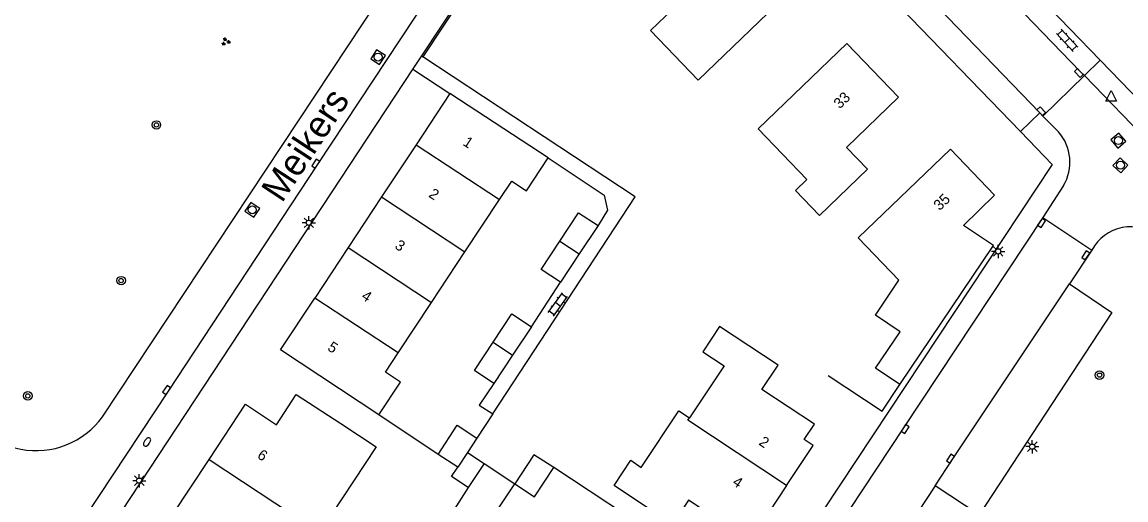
# Model space of a CAD drawing. Extents: x 136000 to 138005, y 398500 to 400500.
# Drawn here: x 137161.5 to 137265.3, y 398828.7 to 398873.6 of the extents above; entities that cross this region are included whole.
import ezdxf

# ---------------------------------------------------------------- set-up
doc = ezdxf.new("R2010")
doc.units = 0
for name, color, linetype in [('gg-afsc-erfafscheiding', 7, 'Continuous'), ('gg-afsc-hekwerk', 7, 'Continuous'), ('gg-afsc-muur', 7, 'Continuous'), ('gg-anno-huisnummerreeks BGT', 7, 'Continuous'), ('gg-anno-openbare ruimte label', 7, 'Continuous'), ('gg-bbg-bijgebouw', 7, 'Continuous'), ('gg-bbg-gedigitaliseerde bijgebouw', 7, 'Continuous'), ('gg-bbg-hoofdgebouw', 7, 'Continuous'), ('gg-bbg-luifel en loopbrug', 7, 'Continuous'), ('gg-bbg-tussenscheiding', 7, 'Continuous'), ('gg-knt-verharding', 7, 'Continuous'), ('gg-knt-verharding nz', 7, 'Continuous'), ('gt-grn-weggrens', 7, 'Continuous'), ('gt-symb-boom', 7, 'Continuous'), ('gt-symb-brandkraan', 7, 'Continuous'), ('gt-symb-groenvak', 7, 'Continuous'), ('gt-symb-klinker verharding', 7, 'Continuous'), ('gt-symb-kolk', 7, 'Continuous'), ('gt-symb-lichtmast', 7, 'Continuous'), ('gt-symb-rioolschacht', 7, 'Continuous'), ('gt-symb-waterafsluiter', 7, 'Continuous')]:
    doc.layers.add(name, color=color, linetype=linetype)

# ---------------------------------------------------------------- blocks, each defined once
blk = doc.blocks.new('gt0-KOLK')
at = {"layer": 'gt-symb-kolk'}
blk.add_lwpolyline([(0, 0), (0.37, 0), (0.37, 0.4), (-0.38, 0.4), (-0.38, 0), (0, 0)], dxfattribs=at)
blk = doc.blocks.new('gt0-LMAST')
at = {"layer": 'gt-symb-lichtmast'}
for p, q in [((-0.18, 0.17), (-0.45, 0.44)), ((-0.01, 0.25), (-0.01, 0.62)), ((0.17, 0.17), (0.44, 0.44)), ((-0.26, 0), (-0.63, 0)), ((-0.18, -0.18), (-0.45, -0.45)), ((-0.01, -0.25), (-0.01, -0.63)), ((0.44, -0.45), (0.17, -0.18)), ((0.24, 0), (0.62, 0))]:
    blk.add_line(p, q, dxfattribs=at)
blk.add_circle((-0.01, 0), 0.25, dxfattribs=at)
blk = doc.blocks.new('gt0-BOOM')
at = {"layer": 'gt-symb-boom'}
for radius in [0.4, 0.2]:
    blk.add_circle((0, 0), radius, dxfattribs=at)
blk = doc.blocks.new('gt0-RS')
at = {"layer": 'gt-symb-rioolschacht'}
blk.add_lwpolyline([(-0.5, -0.5), (0.5, -0.5), (0.5, 0.5), (-0.5, 0.5)], close=True, dxfattribs=at)
blk.add_circle((0, 0), 0.375, dxfattribs=at)
blk = doc.blocks.new('gt0-WAFSL')
at = {"layer": 'gt-symb-waterafsluiter'}
for p, q in [((-0.5, -0.33), (0, 0.67)), ((0, 0.67), (0.5, -0.33)), ((0.5, -0.33), (-0.5, -0.33))]:
    blk.add_line(p, q, dxfattribs=at)
blk = doc.blocks.new('gt0-KL1')
at = {"layer": 'gt-symb-klinker verharding'}
for p, q in [((-1.15, 0.3), (1.15, 0.3)), ((-1, -0.3), (-1, 0.3)), ((-0.5, 0.3), (-0.5, 0.45)), ((0, -0.3), (0, 0.3)), ((0.5, 0.3), (0.5, 0.45)), ((1, -0.3), (1, 0.3)), ((-1.15, -0.3), (1.15, -0.3)), ((-0.5, -0.45), (-0.5, -0.3)), ((0.5, -0.45), (0.5, -0.3))]:
    blk.add_line(p, q, dxfattribs=at)
blk = doc.blocks.new('gt0-BR')
at = {"layer": 'gt-symb-brandkraan'}
for centre, radius, start, end in [((-0.24, 0), 0.206, 107.5669, 252.4331), ((0.6, -2.66), 3, 106.892, 107.5669), ((0, -0.69), 0.938, 73.108, 106.892), ((-0.6, -2.66), 3, 72.4331, 73.108), ((0.24, 0), 0.206, 287.567, 72.4331), ((0.6, 2.66), 3, 252.4331, 253.108), ((0, 0.69), 0.938, 253.108, 286.8921), ((-0.6, 2.66), 3, 286.8921, 287.567)]:
    blk.add_arc(centre, radius, start, end, dxfattribs=at)
blk = doc.blocks.new('gt0-GRVAK')
at = {"layer": 'gt-symb-groenvak'}
for p, q in [((-0.11, 0.19), (-0.23, 0.24)), ((-0.18, 0.15), (0.09, 0.15)), ((-0.09, 0.21), (-0.16, 0.32)), ((-0.05, 0.21), (-0.05, 0.39)), ((0, 0.21), (0.06, 0.32)), ((0.01, 0.19), (0.13, 0.24)), ((0.26, -0.05), (0.2, 0.06)), ((0.3, -0.05), (0.3, 0.13)), ((0.35, -0.05), (0.41, 0.06)), ((-0.24, -0.23), (-0.36, -0.18)), ((-0.32, -0.26), (-0.05, -0.26)), ((-0.23, -0.21), (-0.29, -0.1)), ((-0.18, -0.2), (-0.18, -0.02)), ((-0.14, -0.21), (-0.07, -0.1)), ((-0.12, -0.23), (0, -0.18)), ((0.24, -0.07), (0.12, -0.02)), ((0.17, -0.11), (0.44, -0.11)), ((0.37, -0.07), (0.49, -0.02))]:
    blk.add_line(p, q, dxfattribs=at)

msp = doc.modelspace()

# ---------------------------------------------------------------- linework, layer by layer
at = {"layer": 'gg-afsc-erfafscheiding'}
for p, q in [((137209.38, 398844.96), (137212.12, 398849.14)), ((137200.61, 398832.93), (137195.01, 398836.67)), ((137205.75, 398836.77), (137204.25, 398834.48)), ((137218.22, 398827.24), (137211.49, 398831.72))]:
    msp.add_line(p, q, dxfattribs=at)
for points in [[(137210.97, 398860.85), (137216.23, 398857.34), (137216.54, 398855.92), (137215.65, 398854.47)], [(137205.84, 398839.62), (137204.47, 398837.59), (137205.75, 398836.77)]]:
    msp.add_lwpolyline(points, dxfattribs=at)
at = {"layer": 'gg-afsc-hekwerk'}
msp.add_line((137205.77, 398880.35), (137199.18, 398870.35), dxfattribs=at)
at = {"layer": 'gg-afsc-muur'}
msp.add_lwpolyline([(137237.31, 398840.38), (137242.37, 398837.01), (137244.05, 398839.51)], dxfattribs=at)
at = {"layer": 'gg-bbg-bijgebouw'}
for p, q in [((137215.65, 398854.47), (137213.88, 398851.81)), ((137213.88, 398851.81), (137212.12, 398849.14)), ((137209.38, 398844.96), (137207.61, 398842.29)), ((137207.61, 398842.29), (137205.84, 398839.62)), ((137204.25, 398834.48), (137203.37, 398833.13)), ((137202.45, 398831.73), (137200.61, 398832.93)), ((137203.37, 398833.13), (137204.93, 398832.1)), ((137204.93, 398832.1), (137203.43, 398829.82))]:
    msp.add_line(p, q, dxfattribs=at)
for points in [[(137212.05, 398853.01), (137213.81, 398855.68), (137215.65, 398854.47)], [(137212.12, 398849.14), (137210.29, 398850.35), (137212.05, 398853.01)], [(137205.77, 398843.5), (137207.54, 398846.17), (137209.38, 398844.96)], [(137205.84, 398839.62), (137204.01, 398840.83), (137205.77, 398843.5)], [(137211.49, 398831.72), (137209.61, 398832.9), (137207.81, 398830.18)], [(137203.43, 398829.82), (137201.87, 398830.85), (137202.45, 398831.73)], [(137207.81, 398830.18), (137209.67, 398828.95), (137211.49, 398831.72)]]:
    msp.add_lwpolyline(points, dxfattribs=at)
at = {"layer": 'gg-bbg-gedigitaliseerde bijgebouw'}
msp.add_lwpolyline([(137200.61, 398832.93), (137202.41, 398835.69), (137204.25, 398834.48)], dxfattribs=at)
at = {"layer": 'gg-bbg-hoofdgebouw'}
for p, q in [((137201.71, 398866.92), (137198.53, 398862.09)), ((137210.97, 398860.85), (137201.71, 398866.92)), ((137198.53, 398862.09), (137195.28, 398857.18)), ((137248.8, 398861.67), (137252.96, 398857.34)), ((137195.28, 398857.18), (137192.14, 398852.42)), ((137203.12, 398852), (137206.37, 398856.92)), ((137192.14, 398852.42), (137189, 398847.66)), ((137199.98, 398847.25), (137203.12, 398852)), ((137196.84, 398842.49), (137199.98, 398847.25))]:
    msp.add_line(p, q, dxfattribs=at)
for points in [[(137220.6, 398877.02), (137222.67, 398874.86), (137220.58, 398872.85), (137225.08, 398868.16), (137234.08, 398876.84), (137229.59, 398881.5), (137226.99, 398879.02), (137224.9, 398881.16), (137220.6, 398877.02)], [(137235.3, 398858.81), (137234.22, 398857.77), (137236.48, 398855.43), (137240.99, 398859.8), (137239.03, 398861.83), (137243.91, 398866.56), (137239.06, 398871.6), (137230.72, 398863.57), (137235.3, 398858.81)], [(137206.37, 398856.92), (137207.53, 398858.67), (137208.93, 398857.75), (137210.97, 398860.85)], [(137244.05, 398839.51), (137241.76, 398841.05), (137244.07, 398844.49), (137241.75, 398846.06), (137243.96, 398849.33), (137240.12, 398853.33), (137248.8, 398861.67)], [(137244.05, 398839.51), (137252.86, 398852.59), (137250.02, 398854.5), (137252.96, 398857.34)], [(137195.01, 398836.67), (137185.77, 398842.77), (137189, 398847.66)], [(137233.39, 398830.02), (137235.88, 398833.78), (137235.05, 398834.33), (137236, 398835.79), (137231.07, 398839.05), (137232.6, 398841.35), (137227.08, 398844.98), (137225.5, 398842.61), (137227.5, 398841.29), (137224.24, 398836.38)], [(137195.01, 398836.67), (137197.06, 398839.75), (137195.65, 398840.69), (137196.84, 398842.49)], [(137179.05, 398832.47), (137182.49, 398837.66), (137185.4, 398835.74), (137187.25, 398838.58), (137191.44, 398835.85), (137194.77, 398833.65), (137189.46, 398825.61)], [(137233.39, 398830.02), (137230.9, 398826.24), (137230.07, 398826.8), (137229.11, 398825.35), (137224.16, 398828.63), (137222.65, 398826.33), (137217.15, 398830.02), (137218.72, 398832.39), (137219.71, 398831.72), (137223.24, 398837.05), (137224.24, 398836.38)], [(137189.46, 398825.61), (137184.15, 398817.57), (137176.65, 398822.51), (137178.53, 398825.34), (137175.61, 398827.26), (137179.05, 398832.47)]]:
    msp.add_lwpolyline(points, dxfattribs=at)
at = {"layer": 'gg-bbg-luifel en loopbrug'}
for p in [(137204.93, 398832.1), (137206.31, 398827.91)]:
    msp.add_line(p, (137207.81, 398830.18), dxfattribs=at)
msp.add_lwpolyline([(137203.43, 398829.82), (137201.24, 398826.39), (137204.11, 398824.55)], dxfattribs=at)
at = {"layer": 'gg-bbg-tussenscheiding'}
for p, q in [((137198.53, 398862.09), (137206.37, 398856.92)), ((137195.28, 398857.18), (137203.12, 398852)), ((137212.05, 398853.01), (137213.88, 398851.81)), ((137192.14, 398852.42), (137199.98, 398847.25)), ((137196.84, 398842.49), (137189, 398847.66)), ((137205.77, 398843.5), (137207.61, 398842.29)), ((137203.37, 398833.13), (137202.45, 398831.73)), ((137179.05, 398832.47), (137189.46, 398825.61))]:
    msp.add_line(p, q, dxfattribs=at)
msp.add_lwpolyline([(137233.39, 398830.02), (137224.1, 398836.16), (137224.24, 398836.38)], dxfattribs=at)
at = {"layer": 'gg-knt-verharding'}
for p, q in [((137262.9, 398870.03), (137234.84, 398899.1)), ((137222.35, 398897.58), (137255.39, 398863.33)), ((137215.86, 398895.91), (137199.03, 398870.45)), ((137169.04, 398836.47), (137197.3, 398879.21)), ((137199.03, 398870.45), (137198.22, 398869.22)), ((137199.03, 398870.45), (137199.15, 398870.37)), ((137199.18, 398870.35), (137199.15, 398870.37)), ((137198.22, 398869.22), (137165.97, 398820.26)), ((137198.33, 398869.15), (137198.22, 398869.22)), ((137198.33, 398869.15), (137201.71, 398866.92)), ((137285.29, 398846.83), (137262.9, 398870.03)), ((137261.41, 398868.59), (137257.51, 398864.79)), ((137257.51, 398864.79), (137257.21, 398865.09)), ((137257.49, 398855.23), (137262.1, 398852.17)), ((137262.1, 398852.17), (137260, 398849.01)), ((137247.36, 398829.99), (137242.72, 398822.97))]:
    msp.add_line(p, q, dxfattribs=at)
for points in [[(137229.97, 398901.15), (137245.26, 398885.33), (137261.02, 398868.98), (137261.41, 398868.59)], [(137205.75, 398836.77), (137219.15, 398857.17), (137199.18, 398870.35)], [(137255.39, 398863.33), (137258.38, 398860.22), (137236.87, 398827.71), (137230.98, 398818.74)], [(137257.49, 398855.23), (137244.38, 398835.43), (137216.36, 398793.02), (137208.22, 398780.67), (137195.1, 398760.7), (137185.68, 398746.41), (137184.55, 398744.73)], [(137260, 398849.01), (137263.99, 398846.3), (137251.5, 398827.27), (137247.36, 398829.99)]]:
    msp.add_lwpolyline(points, dxfattribs=at)
for centre, radius, start, end in [((137265.75, 398850.25), 4.12, 49.9189, 152.1754), ((137162.8, 398841.02), 7.72, 194.1292, 323.9048)]:
    msp.add_arc(centre, radius, start, end, dxfattribs=at)
at = {"layer": 'gg-knt-verharding nz'}
for p, q in [((137274.31, 398855.21), (137261.41, 398868.59)), ((137255.39, 398863.33), (137257.21, 398865.09)), ((137257.51, 398864.79), (137258.97, 398863.29)), ((137259.44, 398858.24), (137257.49, 398855.23))]:
    msp.add_line(p, q, dxfattribs=at)
for points in [[(137257.21, 398865.09), (137226.08, 398897.41), (137224.16, 398899.35)], [(137162.3, 398819.07), (137162.19, 398819.16), (137175.23, 398838.9), (137189.26, 398860.19), (137210.14, 398891.82)], [(137247.36, 398829.99), (137248.97, 398832.44), (137260, 398849.01)]]:
    msp.add_lwpolyline(points, dxfattribs=at)
msp.add_arc((137255.77, 398860.44), 4.28, 329.0438, 41.6643, dxfattribs=at)
at = {"layer": 'gt-grn-weggrens'}
msp.add_line((137261.41, 398868.59), (137262.9, 398870.03), dxfattribs=at)

# ---------------------------------------------------------------- block references
at = {"layer": 'gt-symb-boom'}
for p in [(137174.1, 398863.95), (137170.78, 398849.3), (137262.83, 398840.4), (137162, 398838.45)]:
    msp.add_blockref('gt0-BOOM', p, dxfattribs=at)
at = {"layer": 'gt-symb-brandkraan', "rotation": 56.092844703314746}
msp.add_blockref('gt0-BR', (137173.22, 398834.11), dxfattribs=at)
at = {"layer": 'gt-symb-groenvak'}
msp.add_blockref('gt0-GRVAK', (137180.61, 398871.79), dxfattribs=at)
at = {"layer": 'gt-symb-klinker verharding'}
for p, rotation in [((137259.78, 398871.91), -46.62038199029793), ((137211.88, 398847.05), 54.608892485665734)]:
    msp.add_blockref('gt0-KL1', p, dxfattribs=dict(at, rotation=rotation))
at = {"layer": 'gt-symb-kolk'}
for p, rotation in [((137261.02, 398868.98), 133.9386657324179), ((137257.21, 398865.09), -45.50783695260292), ((137189.26, 398860.19), 56.62327788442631), ((137257.21, 398854.82), -123.50429000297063), ((137261.7, 398851.56), 56.867205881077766), ((137175.23, 398838.9), 56.54717145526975), ((137244.38, 398835.43), -123.47074175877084), ((137248.97, 398832.44), 56.7105644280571)]:
    msp.add_blockref('gt0-KOLK', p, dxfattribs=dict(at, rotation=rotation))
at = {"layer": 'gt-symb-lichtmast'}
for p in [(137188.45, 398854.74), (137253.3, 398852.05), (137256.51, 398833.67), (137172.5, 398830.47)]:
    msp.add_blockref('gt0-LMAST', p, dxfattribs=at)
at = {"layer": 'gt-symb-rioolschacht'}
for p, rotation in [((137194.95, 398870.33), -122.90444584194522), ((137264.6, 398862.48), -139.4722254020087), ((137264.8, 398860.15), -133.51042849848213), ((137183.12, 398855.96), -124.3705292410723)]:
    msp.add_blockref('gt0-RS', p, dxfattribs=dict(at, rotation=rotation))
at = {"layer": 'gt-symb-waterafsluiter'}
msp.add_blockref('gt0-WAFSL', (137263.92, 398866.52), dxfattribs=at)

# ---------------------------------------------------------------- texts
at = {"layer": 'gg-anno-huisnummerreeks BGT'}
for s, rotation, p in [('33', 43.9, (137238.39, 398865.41)), ('1', 326.6, (137202.86, 398862.1)), ('2', 326.5, (137199.64, 398857.23)), ('35', 43.9, (137247.79, 398855.83)), ('3', 326.6, (137196.45, 398852.39)), ('4', 326.6, (137193.31, 398847.63)), ('5', 326.6, (137190.12, 398842.81)), ('2', 326.5, (137230.7, 398833.9)), ('6', 326.5, (137183.51, 398832.66)), ('4', 326.5, (137228.21, 398830.13))]:
    msp.add_text(s, height=1, rotation=rotation, dxfattribs=at).set_placement(p)
at = {"layer": 'gg-anno-openbare ruimte label'}
msp.add_text('Meikers', height=2.5, rotation=56.6, dxfattribs=at).set_placement((137185.91, 398856.53))

doc.saveas('drawing.dxf')
